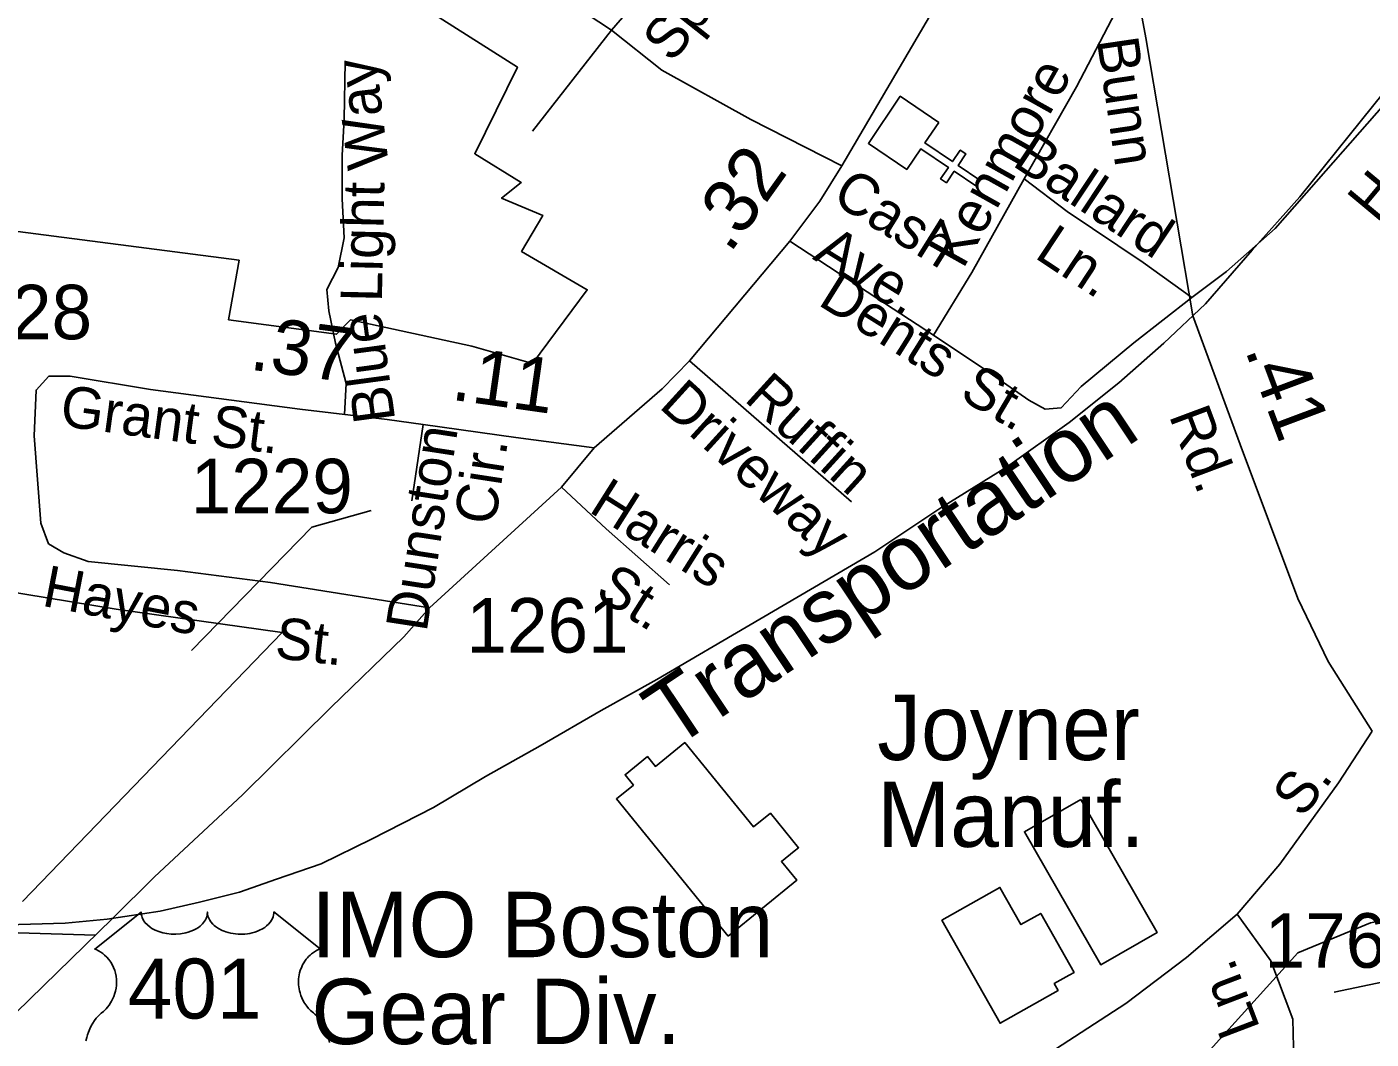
# Model space of a CAD drawing. Extents: x 2126262 to 2293712, y 749403 to 919119.
# Drawn here: x 2202768 to 2205849, y 850382 to 852703 of the extents above; entities that cross this region are included whole.
import ezdxf

# ---------------------------------------------------------------- set-up
doc = ezdxf.new("R2010")
doc.units = 0
for name, color, linetype in [('Exist Boundary Political City Limit New', 7, 'Continuous'), ('Exist Cultural Church CELL', 7, 'Continuous'), ('Exist Cultural Warehouse Building Footprint', 7, 'Continuous'), ('Exist Cultural Warehouse Building Label', 7, 'Continuous'), ('Exist Hydrographic Misc Water Feature', 7, 'Continuous'), ('Exist Railroad Mainline', 7, 'Continuous'), ('Exist Railroad Mainline Label', 7, 'Continuous'), ('Exist Road Non-System Type 51', 7, 'Continuous'), ('Exist Road Non-System Type 51 Label', 7, 'Continuous'), ('Exist Road Primary US Attributed', 7, 'Continuous'), ('Exist Road Primary US Label', 7, 'Continuous'), ('Exist Road Primary US Shield CELL', 7, 'Continuous'), ('Exist Road Primary US Shield Number Label', 7, 'Continuous'), ('Exist Road Secondary Mileage Hundredths English Label', 7, 'Continuous'), ('Exist Road Secondary Type 51 Attributed', 7, 'Continuous'), ('Exist Road Secondary Type 51 Label', 7, 'Continuous'), ('Exist Road Secondary Type 51 Number Label', 7, 'Continuous'), ('Map Preparation Boundary City Limit Buffer Line', 7, 'Continuous')]:
    doc.layers.add(name, color=color, linetype=linetype)

msp = doc.modelspace()

# ---------------------------------------------------------------- linework, layer by layer
at = {"layer": 'Exist Boundary Political City Limit New'}
for points in [[(2202574.8, 852256.1), (2203254.2, 852167.8), (2203230.2, 852031.2), (2203477.5, 851997.9), (2203509.5, 852030.8), (2203788, 851970.4), (2203926.5, 851930.6), (2204052, 852100), (2203901.5, 852188.2), (2203950, 852270.7), (2203855.8, 852310.5), (2203901, 852346.1), (2203794.2, 852411.9), (2203892, 852610.9), (2203207.5, 853045.8), (2203483.2, 853601.9)], [(2202758, 850696.9), (2203353.2, 851314.4), (2202972, 851367.9), (2202604.2, 851428.1)]]:
    msp.add_lwpolyline(points, dxfattribs=at)
at = {"layer": 'Exist Cultural Church CELL'}
msp.add_lwpolyline([(2204858, 852484), (2204826.1, 852436.8), (2204889.1, 852394.1), (2204907.1, 852420.6), (2204920.3, 852411.6), (2204902.3, 852385.1), (2204952.1, 852351.4), (2204943.1, 852338.1), (2204893.4, 852371.8), (2204875.4, 852345.4), (2204862.2, 852354.3), (2204880.1, 852380.8), (2204817.1, 852423.5), (2204784.7, 852375.9), (2204696.5, 852435.6), (2204769.8, 852543.7)], close=True, dxfattribs=at)
at = {"layer": 'Exist Cultural Warehouse Building Footprint'}
for points in [[(2204375.5, 850617.9), (2204532.2, 850745.8), (2204497.2, 850788.6), (2204526.7, 850812.6), (2204536.5, 850820.6), (2204472, 850899.6), (2204433.5, 850868.1), (2204275.5, 851061.7), (2204208.5, 851006.9), (2204190, 851029.5), (2204139, 850987.8), (2204158, 850964.3), (2204119, 850932.4)], [(2205183.7, 850931.3), (2205358.7, 850626.3), (2205229.2, 850552), (2205054.2, 850857)], [(2205156.6, 850528.3), (2205168, 850534.7), (2205091.5, 850669.9), (2205046.2, 850644.4), (2204998.2, 850729.5), (2204865, 850654.3), (2204998.5, 850418.1), (2205131.5, 850493.3), (2205122.5, 850509.1)]]:
    msp.add_lwpolyline(points, close=True, dxfattribs=at)
at = {"layer": 'Exist Hydrographic Misc Water Feature'}
msp.add_lwpolyline([(2203357.2, 849241.1), (2203438.7, 849252), (2203569.7, 849287.8), (2203705.4, 849353), (2203866.1, 849391), (2203901.9, 849404), (2203977.9, 849449.7), (2204081.8, 849530.7), (2204110, 849549.2), (2204168.7, 849564.4), (2204240.3, 849588.3), (2204271.8, 849833.8), (2204282.6, 849601.3), (2204753.5, 849880.6), (2204819.5, 849957.9), (2205408.4, 850277.1), (2205681.3, 850579.7), (2205847.4, 850648.5), (2206097.4, 850699.1)], dxfattribs=at)
at = {"layer": 'Exist Railroad Mainline'}
msp.add_lwpolyline([(2202695.7, 850642.6), (2202855.8, 850647.2), (2202951.5, 850656.3), (2203073.3, 850675), (2203163.1, 850695.7), (2203254.9, 850718.2), (2203340.1, 850748), (2203442.5, 850783.4), (2203558, 850840.2), (2203699.5, 850913), (2203819, 850983.7), (2203944.4, 851054.5), (2204083.9, 851135.4), (2204211.3, 851206.2), (2204362.7, 851295), (2204711.1, 851499.2), (2204862.4, 851600.3), (2205015.7, 851695.1), (2205157, 851795.9), (2205270.5, 851886.8), (2205373.7, 851977.4), (2205469.2, 852067.8), (2205576.3, 852190.6), (2205685.4, 852313.1), (2205798.5, 852454), (2205905.5, 852586.5)], dxfattribs=at)
at = {"layer": 'Exist Road Non-System Type 51'}
for p, q in [((2204108, 852695.6), (2203926.7, 852464)), ((2204286.4, 851937), (2204658.2, 851614.1))]:
    msp.add_line(p, q, dxfattribs=at)
for points in [[(2204108, 852695.6), (2203937.9, 852807.5), (2203767.7, 852912.2), (2203629.6, 853008.5), (2203526.4, 853081.1), (2203495.7, 853124.4), (2203505.4, 853178.8), (2203596, 853341.2), (2203679.7, 853485)], [(2204108, 852695.6), (2204364, 852991.1), (2204492.3, 853144.6), (2204677.9, 853386.2)], [(2205438.2, 852082.7), (2205517.3, 852142.1), (2205629.2, 852240.9), (2205745.5, 852372.6), (2205995.6, 852658), (2206212.8, 852934.6), (2206267.7, 853026.8)], [(2205053.5, 852354.5), (2205173.5, 852565.3), (2205262.7, 852737), (2205309.8, 852801.7)], [(2204635.6, 852384.1), (2204427.1, 852490.9), (2204223.4, 852604), (2204108, 852695.6)], [(2203497, 852622.9), (2203494.8, 852491.1), (2203490.4, 852407.7)], [(2203490.4, 852407.7), (2203490.4, 852308.9), (2203494.8, 852218.9), (2203481.6, 852150.8), (2203455.3, 852100.4), (2203459.7, 852052.1), (2203475, 851977.4), (2203499.2, 851885.2), (2203495.4, 851814.1)], [(2204845.8, 851995.9), (2204933.5, 852139.5), (2205053.5, 852354.5)], [(2205053.5, 852354.5), (2205151.9, 852279.8), (2205326.2, 852162.5), (2205438.2, 852082.7)], [(2204516.3, 852211.7), (2204716.1, 852081.1), (2204845.8, 851995.9)], [(2204845.8, 851995.9), (2204963.7, 851917), (2205064.1, 851847.2), (2205101.8, 851826.3), (2205138.1, 851829.1), (2205184.1, 851877.9), (2205305.3, 851978.3), (2205438.2, 852082.7)], [(2203992.8, 851647.4), (2204095.4, 851552), (2204240.4, 851423.5)], [(2201460.2, 850943.4), (2201552.3, 850912.6), (2201662, 850873.1), (2201749.8, 850822.6), (2201879.2, 850785.3), (2202094.3, 850728.2), (2202329, 850684.3), (2202563.8, 850647), (2202748.1, 850625), (2202924.9, 850619.9)], [(2205541.6, 850667.9), (2205619.4, 850561.1), (2205669.6, 850427.1), (2205672.4, 850298.6)], [(2206093.8, 850515.6), (2205877.6, 850512.9), (2205764.6, 850489.1)]]:
    msp.add_lwpolyline(points, dxfattribs=at)
at = {"layer": 'Exist Road Primary US Attributed'}
msp.add_lwpolyline([(2203453.2, 850061.6), (2203929.6, 850093.5), (2204404.1, 850124.1), (2204574.2, 850152), (2204823.9, 850221.8), (2205097.3, 850340.5), (2205287, 850463.3), (2205425.8, 850568.7), (2205541.6, 850667.9), (2205639.9, 850783), (2205774.5, 850969.4), (2205851.3, 851088.1)], dxfattribs=at)
at = {"layer": 'Exist Road Primary US Shield CELL'}
msp.add_lwpolyline([(2202903.2, 850378), (2202904.9, 850385.6), (2202906.4, 850391.1), (2202908.7, 850397.7), (2202911.7, 850405.1), (2202915.2, 850412.1), (2202918.6, 850417.9), (2202922.8, 850424.2), (2202926.9, 850429.6), (2202932.3, 850435.5), (2202938, 850440.9), (2202943.2, 850445.1), (2202949.3, 850451.1), (2202952.5, 850454.7), (2202956.4, 850459.8), (2202959.4, 850464.5), (2202961.9, 850468.8), (2202965.1, 850475), (2202967.1, 850479.6), (2202969.5, 850486.8), (2202970.7, 850491.8), (2202972, 850498.3), (2202972.8, 850504.4), (2202973.1, 850512), (2202972.9, 850518.2), (2202972.1, 850525.6), (2202970.7, 850532.6), (2202969.1, 850538.8), (2202966.4, 850545.8), (2202964, 850551), (2202959.9, 850557.9), (2202955.4, 850564.4), (2202950.8, 850569.7), (2202946, 850574.4), (2202941.5, 850577.9), (2202937.2, 850581), (2202931.8, 850584.2), (2202926.6, 850586.8), (2202923.3, 850588.1), (2203029.6, 850672.8), (2203029.9, 850668.4), (2203031, 850663.2), (2203031.8, 850660.5), (2203034.2, 850655.3), (2203038.2, 850649.2), (2203043.9, 850643.3), (2203050.2, 850638.1), (2203054.5, 850635.3), (2203061.7, 850631.4), (2203069.9, 850628), (2203079.1, 850625.3), (2203088.5, 850623.4), (2203098.7, 850622.3), (2203108.8, 850622.1), (2203119.7, 850622.9), (2203131.8, 850625.2), (2203137.4, 850626.7), (2203143.6, 850628.8), (2203149.3, 850631.2), (2203155.7, 850634.6), (2203160.8, 850637.9), (2203164.7, 850640.8), (2203170.4, 850646.2), (2203174.9, 850651.8), (2203176.8, 850654.9), (2203178.4, 850657.9), (2203180.6, 850664.3), (2203181.3, 850667.1), (2203181.7, 850673), (2203182.1, 850668.1), (2203182.6, 850665), (2203183.4, 850662), (2203184.6, 850658.8), (2203186.9, 850654.3), (2203189.4, 850650.5), (2203194.2, 850644.9), (2203197.1, 850642.1), (2203199.8, 850639.9), (2203207, 850635), (2203215.5, 850630.7), (2203219.6, 850628.9), (2203223.9, 850627.4), (2203229.3, 850625.8), (2203234.9, 850624.4), (2203240.4, 850623.5), (2203246, 850622.7), (2203251.8, 850622.2), (2203256.5, 850622.1), (2203262.3, 850622.2), (2203267.6, 850622.5), (2203273.1, 850623.1), (2203279.1, 850624.1), (2203283.9, 850625.2), (2203290.3, 850626.9), (2203296.1, 850629), (2203301.2, 850631.2), (2203307.8, 850634.6), (2203313.1, 850637.9), (2203317, 850641.1), (2203321.7, 850645.3), (2203326.1, 850650.4), (2203328.6, 850654.1), (2203330.5, 850658), (2203332.1, 850662), (2203333.2, 850666.3), (2203333.7, 850670), (2203333.8, 850673.1), (2203440.1, 850588.5), (2203437.6, 850587.5), (2203431.8, 850584.7), (2203427.2, 850582), (2203419.9, 850576.8), (2203416.8, 850574), (2203413.6, 850571.1), (2203410.7, 850567.9), (2203408.2, 850565), (2203405.1, 850560.7), (2203402.4, 850556.4), (2203399.7, 850551.7), (2203397.7, 850547.6), (2203394.4, 850539.1), (2203392.8, 850533.7), (2203391.8, 850529.1), (2203390.6, 850519.6), (2203390.3, 850515.1), (2203390.3, 850510.6), (2203390.5, 850505.9), (2203391, 850501.4), (2203391.8, 850496.7), (2203392.5, 850492.6), (2203393.8, 850487.5), (2203395.7, 850481.6), (2203398, 850475.9), (2203402.9, 850466.6), (2203409.2, 850457.2), (2203413.6, 850451.9), (2203418, 850447.4), (2203424.6, 850441.9), (2203428.1, 850438.7), (2203432.2, 850434.7), (2203438.8, 850426.9), (2203441.5, 850423.3), (2203444.3, 850419.2), (2203446.8, 850415), (2203449.3, 850410.5), (2203451.3, 850406.5), (2203455, 850397.4), (2203457.8, 850388.6), (2203459, 850383.9), (2203461, 850373.5)], dxfattribs=at)
at = {"layer": 'Exist Road Secondary Type 51 Attributed'}
for points in [[(2204068.1, 851737.6), (2204223.7, 851872.8), (2204286.4, 851937), (2204516.3, 852211.7), (2204585.4, 852303.1), (2204635.6, 852384.1), (2205050.4, 853092.1)], [(2205440.1, 852040.3), (2205332.2, 852677.5), (2205309.8, 852801.7), (2205265.9, 852896), (2205221.3, 852956), (2205122.2, 853045.4), (2205050.4, 853092.1)], [(2205851.3, 851088.1), (2205750.6, 851247.9), (2205680.9, 851391.7), (2205549.1, 851745.6), (2205440.1, 852040.3)], [(2203676, 851790.9), (2203593.2, 851802.5), (2203393.7, 851826.2), (2203051.3, 851871.6), (2202867.1, 851902.3), (2202818.3, 851902.3), (2202789, 851870.2), (2202784.1, 851764.8), (2202799.5, 851565.1), (2202817.6, 851517.7), (2202852.5, 851496.7), (2202908.3, 851477.2), (2203112.6, 851456.4), (2203326, 851428.5), (2203690.7, 851370.6)], [(2203676, 851790.9), (2203650, 851616.4)], [(2204068.1, 851737.6), (2203888.2, 851761.3), (2203676, 851790.9)], [(2203690.7, 851370.6), (2203992.8, 851647.4), (2204068.1, 851737.6)], [(2202393.4, 850101.9), (2202963.7, 850658.2), (2203060.1, 850753.5), (2203262, 850941.6), (2203464.1, 851142.3), (2203631.5, 851304.3), (2203690.7, 851370.6)]]:
    msp.add_lwpolyline(points, dxfattribs=at)
at = {"layer": 'Exist Road Secondary Type 51 Label'}
msp.add_lwpolyline([(2203145.4, 851272.6), (2203420.8, 851555.8), (2203556.7, 851593.6)], dxfattribs=at)
at = {"layer": 'Map Preparation Boundary City Limit Buffer Line'}
for points in [[(2202574.8, 852256.1), (2203254.2, 852167.8), (2203230.2, 852031.2), (2203477.5, 851997.9), (2203509.5, 852030.8), (2203788, 851970.4), (2203926.5, 851930.6), (2204052, 852100), (2203901.5, 852188.2), (2203950, 852270.7), (2203855.8, 852310.5), (2203901, 852346.1), (2203794.2, 852411.9), (2203892, 852610.9), (2203207.5, 853045.8), (2203483.2, 853601.9)], [(2202758, 850696.9), (2203353.2, 851314.4), (2202972, 851367.9), (2202604.2, 851428.1)]]:
    msp.add_lwpolyline(points, dxfattribs=at)

# ---------------------------------------------------------------- texts
at = {"layer": 'Exist Cultural Warehouse Building Label'}
for s, p in [('Joyner', (2204717, 851021.5)), ('Manuf.', (2204717, 850822.3)), ('IMO Boston', (2203419.9, 850569.4)), ('Gear Div.', (2203419.9, 850370.1))]:
    msp.add_text(s, height=150, dxfattribs=at).set_placement(p)
at = {"layer": 'Exist Railroad Mainline Label'}
msp.add_text('Transportation', height=150, rotation=33.7359, dxfattribs=at).set_placement((2204249.5, 851045.1))
at = {"layer": 'Exist Road Non-System Type 51 Label'}
for s, rotation, p in [('Springs', 51.6762, (2204246.6, 852617.9)), ('Way', 96.7999, (2203597.8, 852382.5)), ('Kenmore', 60.7163, (2204913.5, 852145.6)), ('Harris', 50.1734, (2205861.3, 852251.1)), ('Ballard', 326.4988, (2205023.6, 852386.6)), ('Cash', 328.1076, (2204609.2, 852303.1)), ('Light', 88.7297, (2203581.3, 852071.1)), ('Ave.', 328.1076, (2204566.8, 852171.4)), ('Ln.', 326.4988, (2205074.6, 852175.1)), ('Dents', 327.9858, (2204578.2, 852067.1)), ('Blue', 97.6785, (2203612.3, 851800.9)), ('Driveway', 317.7225, (2204214.1, 851831.4)), ('Ruffin', 317.7225, (2204409.3, 851847.2)), ('St.', 329.4533, (2204902.1, 851852.4)), ('Harris', 327.7219, (2204052.9, 851592.4)), ('St.', 327.7219, (2204066.5, 851397.6)), ('Ln.', 110.8646, (2205595.3, 850406.8))]:
    msp.add_text(s, height=95, rotation=rotation, dxfattribs=at).set_placement(p)
at = {"layer": 'Exist Road Primary US Label'}
msp.add_text('S.', height=95, rotation=52.6245, dxfattribs=at).set_placement((2205691.5, 850885.9))
at = {"layer": 'Exist Road Primary US Shield Number Label'}
msp.add_text('401', height=137.5, dxfattribs=at).set_placement((2202998.9, 850428.7))
at = {"layer": 'Exist Road Secondary Mileage Hundredths English Label'}
for s, rotation, p in [('.32', 54.5455, (2204378.9, 852181.1)), ('.37', 352.5251, (2203275.8, 851917.3)), ('.11', 351.952, (2203738, 851848.3)), ('.41', 290.5554, (2205558.9, 851962.6))]:
    msp.add_text(s, height=125, rotation=rotation, dxfattribs=at).set_placement(p)
at = {"layer": 'Exist Road Secondary Type 51 Label'}
for s, rotation, p in [('Bunn', 278.3696, (2205220, 852673.1)), ('Grant', 352.3108, (2202840.8, 851788.4)), ('St.', 352.8324, (2203186.7, 851743.1)), ('Rd.', 290.5554, (2205384.8, 851811.8)), ('Dunston', 81.2515, (2203683.9, 851313.4)), ('Cir.', 81.2515, (2203840.5, 851557.7)), ('Hayes', 349.1034, (2202799.7, 851375.8)), ('St.', 353.5797, (2203333.9, 851255.7))]:
    msp.add_text(s, height=95, rotation=rotation, dxfattribs=at).set_placement(p)
at = {"layer": 'Exist Road Secondary Type 51 Number Label'}
for s, p in [('1228', (2202545.4, 851986.5)), ('1229', (2203143.2, 851587.5)), ('1261', (2203775.1, 851268)), ('1762', (2205604.8, 850545.3))]:
    msp.add_text(s, height=125, dxfattribs=at).set_placement(p)

doc.saveas('drawing.dxf')
